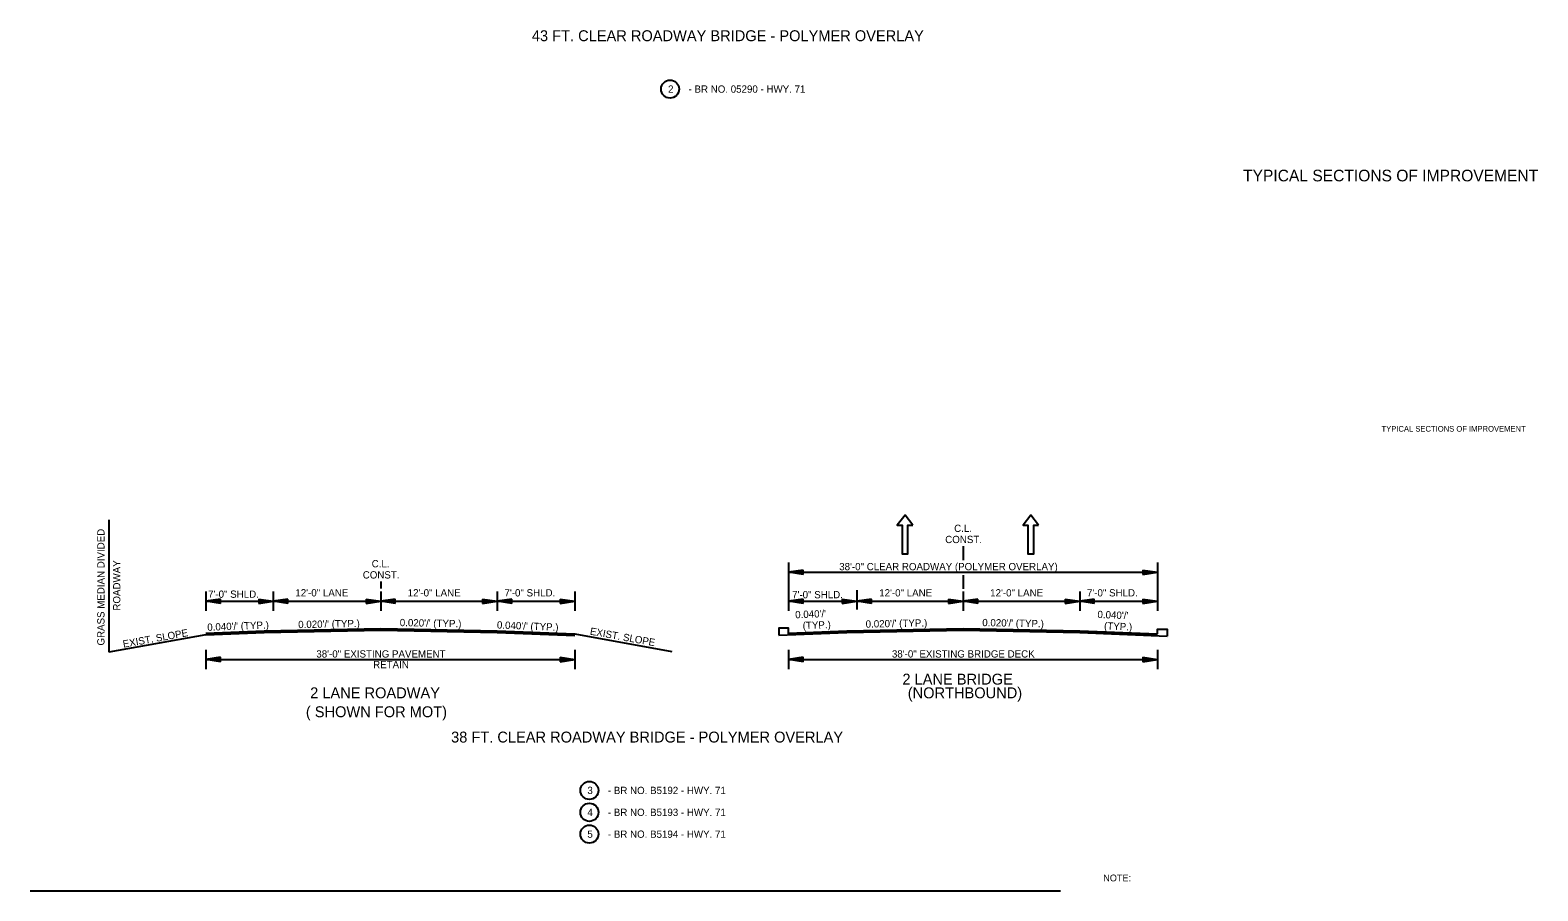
# Model space of a CAD drawing. Extents: x 550980 to 1930787, y -1972975 to 596640.
# Drawn here: x 550993 to 552546, y -1946164 to -1945276 of the extents above; entities that cross this region are included whole.
import ezdxf

# ---------------------------------------------------------------- set-up
doc = ezdxf.new("R2010")
doc.units = 0
for name, color, linetype in [('R_Border', 7, 'Continuous'), ('R_Border Notes', 7, 'Continuous'), ('R_Draft', 7, 'Continuous'), ('S_AREA_CALC', 7, 'Continuous')]:
    doc.layers.add(name, color=color, linetype=linetype)

# ---------------------------------------------------------------- blocks, each defined once
blk = doc.blocks.new('BPPOLY')
at = {"layer": 'R_Border'}
blk.add_circle((0, 0), 9.34, dxfattribs=at)
blk = doc.blocks.new('ARROW')
at = {"layer": 'R_Draft'}
for p, q in [((-2, 0.3), (0, 0)), ((-2, 0.3), (-2, -0.3)), ((-2, 0.25), (-0.334, 0)), ((-2, 0.199), (-0.678, 0)), ((-2, 0.149), (-1.011, 0)), ((-2, 0.097), (-1.35, 0)), ((-2, 0.047), (-1.684, 0)), ((-2, -0.3), (0, 0)), ((-2, -0.098), (-1.35, 0)), ((-2, -0.199), (-0.678, 0)), ((-2, -0.25), (-0.334, 0)), ((-2, -0.149), (-1.011, 0)), ((-2, -0.047), (-1.684, 0))]:
    blk.add_line(p, q, dxfattribs=at)

msp = doc.modelspace()

# ---------------------------------------------------------------- linework, layer by layer
at = {"layer": 'R_Border'}
for p, q in [((551074, -1945781.1), (551074, -1945917.6)), ((551954, -1945808), (551954, -1945822.5)), ((551774, -1945825), (551774, -1945875)), ((552154, -1945825), (552154, -1945875)), ((551354, -1945844.5), (551354, -1945851.7)), ((551774, -1945835), (552154, -1945835)), ((551954, -1945838), (551954, -1945852)), ((551174, -1945855), (551174, -1945875)), ((551243.1, -1945855), (551243.1, -1945875)), ((551354, -1945855), (551354, -1945875)), ((551474, -1945855), (551474, -1945875)), ((551554, -1945855), (551554, -1945875)), ((551844.4, -1945853.6), (551844.4, -1945873.6)), ((551954, -1945855), (551954, -1945875)), ((552074, -1945855), (552074, -1945875)), ((551174, -1945865), (551554, -1945865)), ((551774, -1945865), (552154, -1945865)), ((551174, -1945899.6), (551074, -1945917.6)), ((551554, -1945898.6), (551654, -1945916.6)), ((551174, -1945915), (551174, -1945935)), ((551554, -1945915), (551554, -1945935)), ((551774, -1945915), (551774, -1945935)), ((552154, -1945915), (552154, -1945935)), ((551174, -1945925), (551554, -1945925)), ((551774, -1945925), (552154, -1945925)), ((550992.9, -1946163.5), (552054.2, -1946163.5))]:
    msp.add_line(p, q, dxfattribs=at)
for points in [[(551902.1, -1945786.6), (551894.1, -1945776.3), (551886.1, -1945786.6), (551891.1, -1945786.6), (551891.1, -1945816.1), (551897.1, -1945816.1), (551897.1, -1945786.6)], [(552031.7, -1945786.6), (552023.7, -1945776.3), (552015.7, -1945786.6), (552020.7, -1945786.6), (552020.7, -1945816.1), (552026.7, -1945816.1), (552026.7, -1945786.6)]]:
    msp.add_lwpolyline(points, close=True, dxfattribs=at)
for points in [[(551174, -1945897.8), (551234, -1945895.4), (551354, -1945893), (551474, -1945895.4), (551554, -1945898.6)], [(551174, -1945898.1), (551234, -1945895.7), (551354, -1945893.3), (551474, -1945895.7), (551554, -1945898.9)], [(551174, -1945898.4), (551234, -1945896), (551354, -1945893.6), (551474, -1945896), (551554, -1945899.2)], [(551174, -1945898.7), (551234, -1945896.3), (551354, -1945893.9), (551474, -1945896.3), (551554, -1945899.5)], [(551174, -1945899), (551234, -1945896.6), (551354, -1945894.2), (551474, -1945896.6), (551554, -1945899.8)], [(551174, -1945899.3), (551234, -1945896.9), (551354, -1945894.5), (551474, -1945896.9), (551554, -1945900.1)], [(551174, -1945899.6), (551234, -1945897.2), (551354, -1945894.8), (551474, -1945897.2), (551554, -1945900.4)], [(551774, -1945899.3), (551774, -1945892.8), (551764, -1945892.8), (551764, -1945900)], [(551764, -1945900), (551834, -1945897.2), (551954, -1945894.8), (552074, -1945897.2), (552164, -1945900.8)], [(551774, -1945897.8), (551834, -1945895.4), (551954, -1945893), (552074, -1945895.4), (552154, -1945898.6)], [(551774, -1945898.1), (551834, -1945895.7), (551954, -1945893.3), (552074, -1945895.7), (552154, -1945898.9)], [(551774, -1945898.4), (551834, -1945896), (551954, -1945893.6), (552074, -1945896), (552154, -1945899.2)], [(551774, -1945898.7), (551834, -1945896.3), (551954, -1945893.9), (552074, -1945896.3), (552154, -1945899.5)], [(551774, -1945899), (551834, -1945896.6), (551954, -1945894.2), (552074, -1945896.6), (552154, -1945899.8)], [(551774, -1945899.3), (551834, -1945896.9), (551954, -1945894.5), (552074, -1945896.9), (552154, -1945900.1)], [(552154, -1945898.6), (552154, -1945893.6), (552164, -1945893.6), (552164, -1945900.8)]]:
    msp.add_lwpolyline(points, dxfattribs=at)
msp.add_circle((551652.1, -1945337), 9.34, dxfattribs=at)

# ---------------------------------------------------------------- block references
at = {"layer": 'R_Border', "xscale": 7.5, "yscale": 7.5, "rotation": 180}
for p in [(551774, -1945835), (551174, -1945865), (551243.2, -1945865), (551354, -1945865), (551474, -1945865), (551774, -1945865), (551844.4, -1945865), (551954, -1945865), (552074, -1945865), (551174, -1945925), (551774, -1945925)]:
    msp.add_blockref('ARROW', p, dxfattribs=at)
at = {"layer": 'R_Border', "xscale": 7.5, "yscale": 7.5}
for p in [(552154, -1945835), (551243.3, -1945865), (551354, -1945865), (551474, -1945865), (551554, -1945865), (551844.4, -1945865), (551954, -1945865), (552074, -1945865), (552154, -1945865), (551554, -1945925), (552154, -1945925)]:
    msp.add_blockref('ARROW', p, dxfattribs=at)
at = {"layer": 'R_Border'}
for p in [(551569, -1946060), (551569, -1946082.5), (551569, -1946105)]:
    msp.add_blockref('BPPOLY', p, dxfattribs=at)

# ---------------------------------------------------------------- texts
for s, height, p in [('43 FT. CLEAR ROADWAY BRIDGE - POLYMER OVERLAY', 11.25, (551509.7, -1945287.6)), ('2', 7.5, (551650, -1945340.7)), ('- BR NO. 05290 - HWY. 71', 7.5, (551671.1, -1945340.7)), ('CONST.', 7.5, (551935.5, -1945805)), ('C.L.', 7.5, (551944.7, -1945793.5)), ('C.L.', 7.5, (551344.7, -1945830)), ('38\'-0" CLEAR ROADWAY (POLYMER OVERLAY)', 7.5, (551826.3, -1945833)), ('CONST.', 7.5, (551335.5, -1945841.5)), ('7\'-0" SHLD.', 7.5, (551176.2, -1945861.4)), ('12\'-0" LANE', 7.5, (551266.1, -1945860)), ('12\'-0" LANE', 7.5, (551381.8, -1945860)), ('7\'-0" SHLD.', 7.5, (551481.5, -1945860)), ('7\'-0" SHLD.', 7.5, (551777.8, -1945861.9)), ('12\'-0" LANE', 7.5, (551867.5, -1945860)), ('12\'-0" LANE', 7.5, (551981.8, -1945860)), ('7\'-0" SHLD.', 7.5, (552081.5, -1945860)), ('38\'-0" EXISTING PAVEMENT', 7.5, (551287.7, -1945923)), ('38\'-0" EXISTING BRIDGE DECK', 7.5, (551880.6, -1945923)), ('RETAIN', 7.5, (551346.2, -1945934)), ('2 LANE ROADWAY', 11.25, (551281.3, -1945965)), ('2 LANE BRIDGE', 11.25, (551891.4, -1945950.9)), ('(NORTHBOUND)', 11.25, (551896.9, -1945965)), ('( SHOWN FOR MOT)', 11.25, (551276.9, -1945984.5)), ('38 FT. CLEAR ROADWAY BRIDGE - POLYMER OVERLAY', 11.25, (551426.5, -1946010.6)), ('3', 7.5, (551566.9, -1946063.7)), ('- BR NO. B5192 - HWY. 71', 7.5, (551588, -1946063.7)), ('4', 7.5, (551566.9, -1946086.3)), ('- BR NO. B5193 - HWY. 71', 7.5, (551588, -1946086.3)), ('5', 7.5, (551566.9, -1946108.8)), ('- BR NO. B5194 - HWY. 71', 7.5, (551588, -1946108.8))]:
    msp.add_text(s, height=height, dxfattribs=at).set_placement(p)
for s, height, rotation, p in [('TYPICAL SECTIONS OF IMPROVEMENT', 12, 360, (552242.3, -1945432.1)), ('GRASS MEDIAN DIVIDED', 7.5, 90, (551069.5, -1945910.6)), ('ROADWAY', 7.5, 90, (551085.8, -1945874.6)), ("0.040'/'", 7.5, 2.2916, (551781.1, -1945882.6)), ("0.040'/'", 7.5, 357.7084, (552092.2, -1945882.2)), ("0.040'/' (TYP.)", 7.5, 2.2916, (551175.5, -1945895.5)), ("0.020'/' (TYP.)", 7.5, 1.1458, (551269.1, -1945892.7)), ("0.020'/' (TYP.)", 7.5, 358.8542, (551373.6, -1945890.6)), ("0.040'/' (TYP.)", 7.5, 357.7084, (551473.6, -1945893)), ('EXIST. SLOPE', 7.5, 349.796, (551569.1, -1945899.3)), ('(TYP.)', 7.5, 2.2916, (551788.8, -1945893.8)), ("0.020'/' (TYP.)", 7.5, 1.1458, (551853.6, -1945892.2)), ("0.020'/' (TYP.)", 7.5, 358.8542, (551973.6, -1945890.6)), ('(TYP.)', 7.5, 357.7084, (552099, -1945894)), ('EXIST. SLOPE', 7.5, 10.204, (551089.1, -1945912.9))]:
    msp.add_text(s, height=height, rotation=rotation, dxfattribs=at).set_placement(p)
at = {"layer": 'R_Border Notes'}
msp.add_text('NOTE: ', height=7, dxfattribs=at).set_placement((552098.3, -1946153.7))
at = {"layer": 'S_AREA_CALC'}
msp.add_text('TYPICAL SECTIONS OF IMPROVEMENT', height=5.862, rotation=360, dxfattribs=at).set_placement((552384.9, -1945690.1))

doc.saveas('drawing.dxf')
